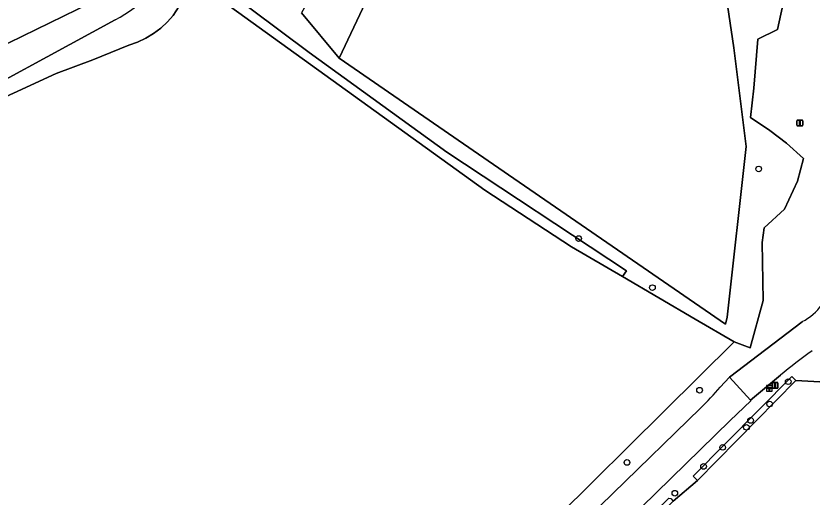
# Model space of a CAD drawing. Extents: x 160203 to 161530, y 379528 to 381797.
# Drawn here: x 160662.1 to 160799.8, y 380469.3 to 380552.4 of the extents above; entities that cross this region are included whole.
import ezdxf

# ---------------------------------------------------------------- set-up
doc = ezdxf.new("R2010")
doc.units = 0
for name, color, linetype in [('IMGEO_Boom', 7, 'Continuous'), ('IMGEO_Erf', 7, 'Continuous'), ('IMGEO_Grasland_agrarisch', 7, 'Continuous'), ('IMGEO_Groenvoorziening', 7, 'Continuous'), ('IMGEO_Hectometerpaal', 7, 'Continuous'), ('IMGEO_Hek', 7, 'Continuous'), ('IMGEO_Loofbos', 7, 'Continuous'), ('IMGEO_Rijbaan_lokaal_gesloten', 7, 'Continuous'), ('IMGEO_Rijbaan_lokaal_open', 7, 'Continuous'), ('IMGEO_Sirene', 7, 'Continuous'), ('IMGEO_Verkeersbordpaal', 7, 'Continuous'), ('IMGEO_Voetpad_onverhard', 7, 'Continuous'), ('IMGEO_Waterloop', 7, 'Continuous')]:
    doc.layers.add(name, color=color, linetype=linetype)

msp = doc.modelspace()

# ---------------------------------------------------------------- linework, layer by layer
at = {"layer": 'IMGEO_Boom'}
for centre in [(160790.53, 380525.96), (160759.4, 380513.93), (160772.15, 380505.45), (160795.64, 380489.2), (160780.31, 380487.73), (160792.42, 380485.34), (160789.13, 380482.51), (160788.42, 380481.31), (160784.31, 380477.85), (160767.75, 380475.24), (160780.99, 380474.56), (160776.03, 380469.93)]:
    msp.add_circle(centre, 0.489, dxfattribs=at)
at = {"layer": 'IMGEO_Erf'}
msp.add_lwpolyline([(160802.13, 380489.09), (160796.96, 380489.42), (160779.94, 380472.15), (160775.75, 380468.56), (160760.08, 380453.21), (160730.29, 380424.04), (160728.56, 380422.34), (160731.23, 380415.54), (160734.84, 380416.22), (160735.58, 380413.65), (160736.65, 380413.5), (160739.83, 380410.72), (160746.87, 380412.02), (160750.92, 380412.76), (160754.17, 380413.28), (160754.77, 380413.37), (160759.18, 380415.09), (160770.88, 380415.99), (160771.32, 380410.23), (160790.93, 380411.37), (160792.3, 380392.89), (160810.82, 380395.45)], dxfattribs=at)
at = {"layer": 'IMGEO_Grasland_agrarisch'}
msp.add_lwpolyline([(160785.05, 380500.37), (160788.37, 380529.85), (160786.23, 380546.87), (160784.74, 380557.01), (160783.06, 380559.39), (160780.2, 380561.18), (160756.3, 380577.25), (160749.85, 380581.56), (160742.05, 380586.77), (160738.01, 380586.47), (160737.46, 380586.42), (160730.68, 380571.93), (160717.98, 380545.13), (160744.66, 380526.72), (160784.79, 380499.12)], close=True, dxfattribs=at)
for points in [[(160657.08, 380367.01), (160675.12, 380384.28), (160690.5, 380399.79), (160703.76, 380412.84), (160702.84, 380413.86), (160743.68, 380453.92), (160786.3, 380496.09), (160779.54, 380500), (160766.96, 380507.35), (160758.18, 380512.48), (160743.15, 380522.32), (160692.79, 380558.61), (160691.35, 380555.76), (160689.27, 380552.45), (160688.32, 380551.37), (160687.17, 380550.3), (160685.91, 380549.35), (160684.56, 380548.54), (160683.13, 380547.88), (160681.64, 380547.37), (160675.38, 380544.83), (160669.06, 380542.46), (160654.23, 380535.66)], [(160660.89, 380547.76), (160675.05, 380554.68), (160680.19, 380557.61)]]:
    msp.add_lwpolyline(points, dxfattribs=at)
at = {"layer": 'IMGEO_Groenvoorziening'}
msp.add_lwpolyline([(160738.01, 380586.47), (160737.7, 380586.89), (160735.04, 380590.71), (160731.01, 380587.36), (160711.45, 380552.92), (160717.98, 380545.13), (160730.68, 380571.93), (160737.46, 380586.42)], close=True, dxfattribs=at)
for points in [[(160802.79, 380541.56), (160804.32, 380558.09), (160792.51, 380559.49), (160795.06, 380555.93), (160793.78, 380550.07), (160790.39, 380548.38), (160789.71, 380539.89), (160789.12, 380534.83), (160792.43, 380532.6), (160795.31, 380530.39), (160798.28, 380527.76), (160797.26, 380523.86), (160794.97, 380519.02), (160791.49, 380515.8), (160791.15, 380513.26), (160791.32, 380503.2), (160789.08, 380495.02), (160786.3, 380496.09), (160743.68, 380453.92), (160702.84, 380413.86), (160703.76, 380412.84), (160690.5, 380399.79), (160675.12, 380384.28), (160657.08, 380367.01)], [(160783.87, 380488.23), (160785.49, 380489.98), (160798.06, 380499.57)], [(160510.21, 380221.21), (160539.87, 380250), (160562.31, 380271.78), (160566.52, 380275.92), (160630.06, 380337.97), (160629.86, 380339.44), (160632.26, 380342.12), (160634.26, 380342.09), (160702.25, 380407.88), (160701.7, 380410.43), (160707.02, 380415.54), (160709.26, 380414.82), (160745.87, 380450.92), (160745.68, 380453.36), (160747.47, 380455.4), (160750.16, 380455.12), (160780.47, 380484.65)]]:
    msp.add_lwpolyline(points, dxfattribs=at)
for centre, radius, start, end in [((160793.61, 380508.19), 9.7, 297.3214, 350.952), ((160746.98, 380519.8), 48.55, 313.6067, 319.4426)]:
    msp.add_arc(centre, radius, start, end, dxfattribs=at)
at = {"layer": 'IMGEO_Hectometerpaal'}
for p, q in [((160791.86, 380488.45), (160791.86, 380487.61)), ((160791.86, 380488.45), (160791.86, 380487.61)), ((160792.77, 380488.54), (160791.93, 380488.54)), ((160792.77, 380488.54), (160791.93, 380488.54)), ((160792.86, 380487.62), (160792.86, 380488.46)), ((160792.86, 380487.62), (160792.86, 380488.46)), ((160791.94, 380487.54), (160792.78, 380487.54)), ((160791.94, 380487.54), (160792.78, 380487.54))]:
    msp.add_line(p, q, dxfattribs=at)
msp.add_lwpolyline([(160792.38, 380487.68), (160792.32, 380487.68), (160792.32, 380487.99), (160792.1, 380487.99), (160792.1, 380488.26), (160792.6, 380488.26), (160792.6, 380487.99), (160792.38, 380487.99), (160792.38, 380487.68)], dxfattribs=at)
for centre, start, end in [((160791.93, 380488.46), 92.4484, 184.2845), ((160791.93, 380488.46), 92.4484, 184.2845), ((160792.78, 380488.46), 2.4484, 94.2845), ((160792.78, 380488.46), 2.4484, 94.2845), ((160791.93, 380487.62), 182.4484, 274.2845), ((160791.93, 380487.62), 182.4484, 274.2845), ((160792.78, 380487.62), 272.4484, 4.2845), ((160792.78, 380487.62), 272.4484, 4.2845)]:
    msp.add_arc(centre, 0.0779, start, end, dxfattribs=at)
at = {"layer": 'IMGEO_Hek'}
for points in [[(160614.45, 380512.94), (160633.24, 380524.09), (160643.57, 380530.02), (160654.23, 380535.66), (160669.06, 380542.46), (160675.38, 380544.83), (160681.64, 380547.37), (160683.13, 380547.88), (160684.56, 380548.54), (160685.91, 380549.35), (160687.17, 380550.3), (160688.32, 380551.37), (160689.27, 380552.45), (160691.35, 380555.76), (160692.79, 380558.61)], [(160692.79, 380558.61), (160743.15, 380522.32), (160758.18, 380512.48), (160766.96, 380507.35)], [(160680.19, 380557.61), (160675.05, 380554.68), (160660.89, 380547.76), (160657.31, 380545.89)], [(160766.96, 380507.35), (160779.54, 380500), (160786.3, 380496.09)]]:
    msp.add_lwpolyline(points, dxfattribs=at)
at = {"layer": 'IMGEO_Loofbos'}
msp.add_lwpolyline([(160767.7, 380508.38), (160736.58, 380528.85), (160712.8, 380546.09), (160692.52, 380561.3), (160692.37, 380558.88), (160692.79, 380558.61), (160743.15, 380522.32), (160758.18, 380512.48), (160766.96, 380507.35)], close=True, dxfattribs=at)
for points in [[(160692.52, 380561.3), (160712.8, 380546.09), (160736.58, 380528.85), (160767.7, 380508.38), (160766.96, 380507.35), (160779.54, 380500), (160786.3, 380496.09), (160789.08, 380495.02), (160791.32, 380503.2), (160791.15, 380513.26), (160791.49, 380515.8), (160794.97, 380519.02), (160797.26, 380523.86), (160798.28, 380527.76), (160795.31, 380530.39), (160792.43, 380532.6), (160789.12, 380534.83), (160789.71, 380539.89), (160790.39, 380548.38), (160793.78, 380550.07), (160795.06, 380555.93)], [(160784.74, 380557.01), (160786.23, 380546.87), (160788.37, 380529.85), (160785.05, 380500.37), (160784.79, 380499.12), (160744.66, 380526.72), (160717.98, 380545.13), (160711.45, 380552.92)], [(160794.28, 380490.3), (160789.09, 380486), (160789.17, 380485.87), (160785.59, 380482.49), (160757.45, 380455.04), (160699.48, 380398.59), (160634.91, 380335.61)], [(160648.43, 380344.77), (160669.21, 380365.19), (160738.21, 380433.18), (160774.98, 380469.08), (160775.32, 380469), (160775.75, 380468.56), (160779.94, 380472.15), (160779.2, 380472.87), (160796.24, 380490.08), (160796.96, 380489.42), (160802.13, 380489.09), (160813.71, 380431.46), (160814.78, 380425.5), (160816.06, 380419.11), (160820.39, 380397.56), (160825.61, 380371.54), (160826.41, 380365.96), (160827.77, 380366.31), (160839.86, 380298.9), (160845.66, 380271.9), (160849.88, 380272.97), (160844.61, 380299.61), (160806.22, 380490.57)]]:
    msp.add_lwpolyline(points, dxfattribs=at)
msp.add_arc((160843.31, 380432.13), 76.08, 124.9187, 130.1245, dxfattribs=at)
at = {"layer": 'IMGEO_Rijbaan_lokaal_gesloten'}
msp.add_lwpolyline([(160798.06, 380499.57), (160785.49, 380489.98), (160789.09, 380486), (160794.28, 380490.3)], dxfattribs=at)
for centre, radius, start, end in [((160793.61, 380508.19), 9.7, 297.3214, 350.952), ((160843.31, 380432.13), 76.08, 124.9187, 130.1245)]:
    msp.add_arc(centre, radius, start, end, dxfattribs=at)
at = {"layer": 'IMGEO_Rijbaan_lokaal_open'}
for points in [[(160508.08, 380211.76), (160540.5, 380243.5), (160541.79, 380243.31), (160544.77, 380246.23), (160544.67, 380247.58), (160547.14, 380250), (160570.68, 380272.95), (160575.07, 380277.29), (160633.67, 380334.4), (160634.91, 380335.61), (160699.48, 380398.59), (160757.45, 380455.04), (160785.59, 380482.49), (160789.17, 380485.87), (160789.09, 380486), (160785.49, 380489.98), (160783.87, 380488.23)], [(160780.47, 380484.65), (160750.16, 380455.12), (160747.47, 380455.4), (160745.68, 380453.36), (160745.87, 380450.92), (160709.26, 380414.82), (160707.02, 380415.54), (160701.7, 380410.43), (160702.25, 380407.88), (160634.26, 380342.09), (160632.26, 380342.12), (160629.86, 380339.44), (160630.06, 380337.97), (160566.52, 380275.92), (160562.31, 380271.78), (160539.87, 380250), (160510.21, 380221.21)]]:
    msp.add_lwpolyline(points, dxfattribs=at)
msp.add_arc((160746.98, 380519.8), 48.55, 313.6067, 319.4426, dxfattribs=at)
at = {"layer": 'IMGEO_Sirene'}
for p, q in [((160797.15, 380533.5), (160797.15, 380534.29)), ((160797.15, 380534.29), (160797.15, 380533.5)), ((160797.25, 380534.39), (160798.04, 380534.39)), ((160798.04, 380534.39), (160797.25, 380534.39)), ((160798.14, 380534.29), (160798.14, 380533.5)), ((160798.14, 380533.5), (160798.14, 380534.29)), ((160798.04, 380533.4), (160797.25, 380533.4)), ((160797.25, 380533.4), (160798.04, 380533.4))]:
    msp.add_line(p, q, dxfattribs=at)
msp.add_lwpolyline([(160797.57, 380534.27), (160797.72, 380534.27), (160797.72, 380533.52), (160797.57, 380533.52), (160797.57, 380534.27)], dxfattribs=at)
for centre, start, end in [((160797.25, 380534.29), 90, 180), ((160797.25, 380534.29), 90, 180), ((160798.04, 380534.29), 0, 90), ((160798.04, 380534.29), 360, 90), ((160797.25, 380533.5), 180, 270), ((160797.25, 380533.5), 180, 270), ((160798.04, 380533.5), 270, 0), ((160798.04, 380533.5), 270, 0)]:
    msp.add_arc(centre, 0.1, start, end, dxfattribs=at)
at = {"layer": 'IMGEO_Verkeersbordpaal'}
for p, q in [((160792.86, 380488.16), (160792.86, 380488.96)), ((160792.86, 380488.96), (160792.86, 380488.16)), ((160792.96, 380489.06), (160793.75, 380489.06)), ((160793.75, 380489.06), (160792.96, 380489.06)), ((160793.85, 380488.96), (160793.85, 380488.16)), ((160793.85, 380488.16), (160793.85, 380488.96)), ((160793.75, 380488.06), (160792.96, 380488.06)), ((160792.96, 380488.06), (160793.75, 380488.06))]:
    msp.add_line(p, q, dxfattribs=at)
msp.add_lwpolyline([(160793.28, 380488.94), (160793.43, 380488.94), (160793.43, 380488.19), (160793.28, 380488.19), (160793.28, 380488.94)], dxfattribs=at)
for centre, start, end in [((160792.96, 380488.96), 90, 180), ((160792.96, 380488.96), 90, 180), ((160792.96, 380488.16), 180, 270), ((160792.96, 380488.16), 180, 270), ((160793.75, 380488.96), 0, 90), ((160793.75, 380488.96), 360, 90), ((160793.75, 380488.16), 270, 0), ((160793.75, 380488.16), 270, 0)]:
    msp.add_arc(centre, 0.1, start, end, dxfattribs=at)
at = {"layer": 'IMGEO_Voetpad_onverhard'}
for points in [[(160680.19, 380557.61), (160675.05, 380554.68), (160660.89, 380547.76)], [(160600.43, 380506.92), (160613.43, 380514.67), (160638.86, 380529.59), (160648.5, 380535.05), (160679.27, 380551.73)]]:
    msp.add_lwpolyline(points, dxfattribs=at)
msp.add_arc((160665.41, 380577.26), 29.05, 298.4944, 328.83, dxfattribs=at)
at = {"layer": 'IMGEO_Waterloop'}
for points in [[(160681.64, 380547.37), (160683.13, 380547.88), (160684.56, 380548.54), (160685.91, 380549.35), (160687.17, 380550.3), (160688.32, 380551.37), (160689.27, 380552.45), (160691.35, 380555.76), (160692.79, 380558.61), (160692.37, 380558.88), (160692.52, 380561.3), (160700.21, 380573.54), (160705.89, 380583.04), (160712.99, 380595.65), (160715.96, 380601.1), (160713.4, 380602.59), (160690.27, 380562.22)], [(160679.27, 380551.73), (160648.5, 380535.05), (160638.86, 380529.59), (160613.43, 380514.67), (160614.1, 380513.34), (160614.45, 380512.94), (160633.24, 380524.09), (160643.57, 380530.02), (160654.23, 380535.66), (160669.06, 380542.46), (160675.38, 380544.83), (160681.64, 380547.37)]]:
    msp.add_lwpolyline(points, dxfattribs=at)
msp.add_lwpolyline([(160779.94, 380472.15), (160796.96, 380489.42), (160796.24, 380490.08), (160779.2, 380472.87)], close=True, dxfattribs=at)
msp.add_arc((160665.41, 380577.26), 29.05, 298.4944, 328.83, dxfattribs=at)

doc.saveas('drawing.dxf')
